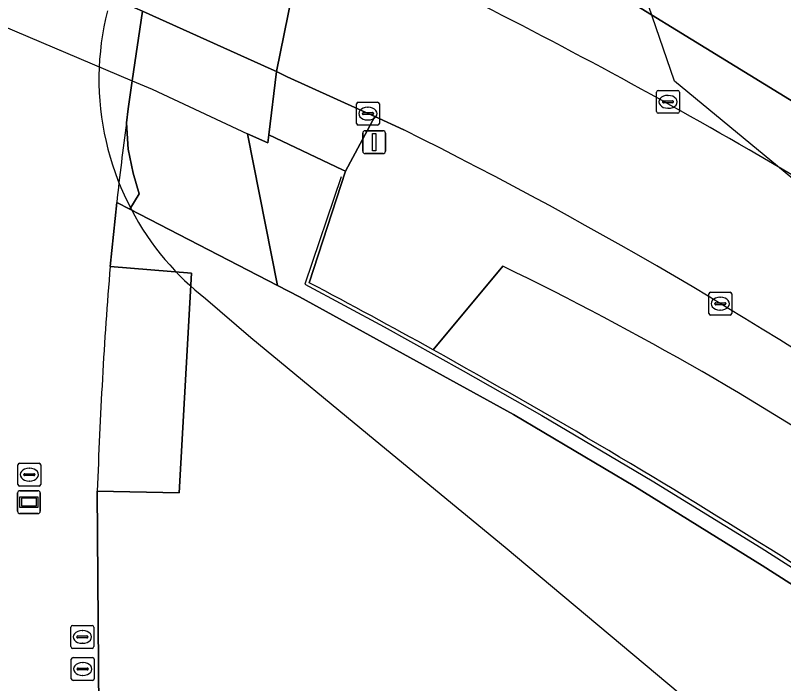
# Model space of a CAD drawing. Extents: x 155018 to 156648, y 383979 to 385733.
# Drawn here: x 155894.03 to 155927.65, y 385054.75 to 385083.99 of the extents above; entities that cross this region are included whole.
import ezdxf

# ---------------------------------------------------------------- set-up
doc = ezdxf.new("R2010")
doc.units = 0
for name, color, linetype in [('IMGEO_Brandkraan', 7, 'Continuous'), ('IMGEO_Dek', 7, 'Continuous'), ('IMGEO_Groenvoorziening', 7, 'Continuous'), ('IMGEO_Hek', 7, 'Continuous'), ('IMGEO_Kolk', 7, 'Continuous'), ('IMGEO_Lichtmast', 7, 'Continuous'), ('IMGEO_Lijnafwatering', 7, 'Continuous'), ('IMGEO_OVBaan_gesloten', 7, 'Continuous'), ('IMGEO_Pand', 7, 'Continuous'), ('IMGEO_Pand_overbouw', 7, 'Continuous'), ('IMGEO_Parkeervlak_open', 7, 'Continuous'), ('IMGEO_Reclamebord', 7, 'Continuous'), ('IMGEO_Rijbaan_lokaal_gesloten', 7, 'Continuous'), ('IMGEO_Rioolput', 7, 'Continuous'), ('IMGEO_Terreindeel_gesloten', 7, 'Continuous'), ('IMGEO_Voetpad_gesloten', 7, 'Continuous'), ('IMGEO_Voetpad_open', 7, 'Continuous')]:
    doc.layers.add(name, color=color, linetype=linetype)

msp = doc.modelspace()

# ---------------------------------------------------------------- linework, layer by layer
at = {"layer": 'IMGEO_Brandkraan'}
for p, q in [((155894.137, 385063.469), (155894.137, 385064.321)), ((155894.212, 385064.395), (155895.064, 385064.395)), ((155895.138, 385064.321), (155895.138, 385063.469)), ((155894.396, 385063.889), (155894.396, 385063.901)), ((155894.439, 385063.938), (155894.837, 385063.938)), ((155894.625, 385064.175), (155894.65, 385064.175)), ((155894.88, 385063.901), (155894.88, 385063.889)), ((155894.834, 385063.852), (155894.436, 385063.852)), ((155894.648, 385063.615), (155894.623, 385063.615)), ((155895.064, 385063.395), (155894.212, 385063.395))]:
    msp.add_line(p, q, dxfattribs=at)
for points in [[(155894.137, 385063.469), (155894.137, 385064.321)], [(155894.212, 385064.395), (155895.064, 385064.395)], [(155895.138, 385064.321), (155895.138, 385063.469)], [(155895.064, 385063.395), (155894.212, 385063.395)]]:
    msp.add_lwpolyline(points, dxfattribs=at)
for centre, radius, start, end in [((155894.214, 385064.319), 0.0765, 91.552, 178.448), ((155894.214, 385064.319), 0.0765, 91.552, 178.448), ((155895.062, 385064.319), 0.0765, 1.552, 88.448), ((155895.062, 385064.319), 0.0765, 1.552, 88.448), ((155894.436, 385063.898), 0.0403, 85.8775, 175.7526), ((155894.841, 385063.9), 0.0386, 1.7309, 96.639), ((155894.433, 385063.888), 0.0366, 178.938, 274.7102), ((155894.837, 385063.895), 0.043, 264.8664, 352.4533), ((155894.214, 385063.471), 0.0765, 181.552, 268.448), ((155894.214, 385063.471), 0.0765, 181.552, 268.448), ((155895.062, 385063.471), 0.0765, 271.552, 358.448), ((155895.062, 385063.471), 0.0765, 271.552, 358.448)]:
    msp.add_arc(centre, radius, start, end, dxfattribs=at)
for centre, major_axis, ratio, start_param, end_param in [((155894.624, 385063.895), (-0.387, 0.002), 0.722429, 4.712389, 7.853982), ((155894.649, 385063.895), (-0.39, 0.002), 0.717154, 1.570796, 4.712389)]:
    msp.add_ellipse(centre, major_axis=major_axis, ratio=ratio, start_param=start_param, end_param=end_param, dxfattribs=at)
at = {"layer": 'IMGEO_Dek'}
msp.add_lwpolyline([(155892.799, 385083.806), (155899.131, 385081.128), (155900.009, 385080.757), (155904.187, 385078.806), (155905.067, 385078.41), (155905.111, 385078.766), (155905.451, 385081.539), (155906.801, 385088.146), (155907.516, 385090.649), (155907.594, 385090.923), (155903.161, 385092.992), (155901.322, 385093.749), (155895.067, 385096.322), (155894.416, 385096.56), (155885.855, 385099.685)], dxfattribs=at)
at = {"layer": 'IMGEO_Groenvoorziening'}
for points in [[(155901.322, 385093.749), (155903.161, 385092.992), (155907.594, 385090.923), (155911.658, 385089.066), (155913.611, 385088.792), (155913.711, 385089.032), (155948.512, 385067.663), (155960.854, 385057.636), (155962.259, 385058.451), (155964.991, 385060.034), (155965.116, 385060.107), (155962.6, 385062.537), (155958.964, 385065.39), (155953.818, 385069.753), (155946.082, 385075.132), (155938.159, 385080.659), (155931.214, 385084.804), (155919.621, 385092.45), (155917.311, 385095.76), (155913.537, 385098.356), (155909.864, 385102.917), (155914.489, 385121.931), (155915.014, 385125.636), (155910.498, 385124.837)], [(155915.355, 385073.012), (155912.307, 385069.357)]]:
    msp.add_lwpolyline(points, dxfattribs=at)
for centre, radius, start, end in [((155856.355, 384950.813), 135.697, 47.5775, 64.2279), ((155760.944, 384796.519), 312.012, 54.47286, 60.9796)]:
    msp.add_arc(centre, radius, start, end, dxfattribs=at)
at = {"layer": 'IMGEO_Hek'}
for points in [[(155948.512, 385067.663), (155913.711, 385089.032)], [(155892.799, 385083.806), (155899.131, 385081.128)], [(155899.131, 385081.128), (155900.009, 385080.757)], [(155900.009, 385080.757), (155904.187, 385078.806)], [(155904.187, 385078.806), (155905.067, 385078.41)], [(155905.067, 385078.41), (155905.111, 385078.766)], [(155905.111, 385078.766), (155908.346, 385077.237)], [(155908.474, 385077.174), (155906.889, 385072.294)], [(155908.346, 385077.237), (155908.474, 385077.174)]]:
    msp.add_lwpolyline(points, dxfattribs=at)
at = {"layer": 'IMGEO_Kolk'}
for p, q in [((155922.087, 385079.78), (155922.087, 385080.632)), ((155922.162, 385080.706), (155923.014, 385080.706)), ((155922.575, 385080.486), (155922.6, 385080.486)), ((155923.088, 385080.632), (155923.088, 385079.78)), ((155908.953, 385079.265), (155908.953, 385080.117)), ((155909.028, 385080.191), (155909.88, 385080.191)), ((155909.954, 385080.117), (155909.954, 385079.265)), ((155922.346, 385080.2), (155922.346, 385080.212)), ((155922.784, 385080.163), (155922.386, 385080.163)), ((155922.389, 385080.249), (155922.787, 385080.249)), ((155922.83, 385080.212), (155922.83, 385080.2)), ((155909.255, 385079.734), (155909.653, 385079.734)), ((155909.441, 385079.971), (155909.466, 385079.971)), ((155923.014, 385079.706), (155922.162, 385079.706)), ((155922.598, 385079.926), (155922.573, 385079.926)), ((155909.212, 385079.685), (155909.212, 385079.697)), ((155909.65, 385079.648), (155909.252, 385079.648)), ((155909.464, 385079.411), (155909.439, 385079.411)), ((155909.696, 385079.697), (155909.696, 385079.685)), ((155909.88, 385079.191), (155909.028, 385079.191)), ((155924.372, 385070.948), (155924.372, 385071.8)), ((155924.447, 385071.874), (155925.299, 385071.874)), ((155924.86, 385071.654), (155924.885, 385071.654)), ((155925.373, 385071.8), (155925.373, 385070.948)), ((155924.631, 385071.368), (155924.631, 385071.38)), ((155925.069, 385071.331), (155924.671, 385071.331)), ((155924.674, 385071.417), (155925.072, 385071.417)), ((155925.115, 385071.38), (155925.115, 385071.368)), ((155924.883, 385071.094), (155924.858, 385071.094)), ((155925.299, 385070.874), (155924.447, 385070.874))]:
    msp.add_line(p, q, dxfattribs=at)
for points in [[(155922.087, 385079.78), (155922.087, 385080.632)], [(155922.162, 385080.706), (155923.014, 385080.706)], [(155923.088, 385080.632), (155923.088, 385079.78)], [(155908.953, 385079.265), (155908.953, 385080.117)], [(155909.028, 385080.191), (155909.88, 385080.191)], [(155909.954, 385080.117), (155909.954, 385079.265)], [(155923.014, 385079.706), (155922.162, 385079.706)], [(155909.88, 385079.191), (155909.028, 385079.191)], [(155924.372, 385070.948), (155924.372, 385071.8)], [(155924.447, 385071.874), (155925.299, 385071.874)], [(155925.373, 385071.8), (155925.373, 385070.948)], [(155925.299, 385070.874), (155924.447, 385070.874)]]:
    msp.add_lwpolyline(points, dxfattribs=at)
for centre, radius, start, end in [((155922.164, 385080.63), 0.0765, 91.552, 178.448), ((155922.164, 385080.63), 0.0765, 91.552, 178.448), ((155923.012, 385080.63), 0.0765, 1.552, 88.448), ((155923.012, 385080.63), 0.0765, 1.552, 88.448), ((155909.03, 385080.115), 0.0765, 91.552, 178.448), ((155909.03, 385080.115), 0.0765, 91.552, 178.448), ((155909.878, 385080.115), 0.0765, 1.552, 88.448), ((155909.878, 385080.115), 0.0765, 1.552, 88.448), ((155922.386, 385080.209), 0.0403, 85.8775, 175.7526), ((155922.383, 385080.199), 0.0366, 178.938, 274.7102), ((155922.787, 385080.206), 0.043, 264.8664, 352.4533), ((155922.791, 385080.211), 0.0386, 1.7309, 96.639), ((155909.252, 385079.694), 0.0403, 85.8775, 175.7526), ((155909.657, 385079.696), 0.0386, 1.7309, 96.639), ((155922.164, 385079.782), 0.0765, 181.552, 268.448), ((155922.164, 385079.782), 0.0765, 181.552, 268.448), ((155923.012, 385079.782), 0.0765, 271.552, 358.448), ((155923.012, 385079.782), 0.0765, 271.552, 358.448), ((155909.249, 385079.684), 0.0366, 178.938, 274.7102), ((155909.653, 385079.691), 0.043, 264.8664, 352.4533), ((155909.03, 385079.267), 0.0765, 181.552, 268.448), ((155909.03, 385079.267), 0.0765, 181.552, 268.448), ((155909.878, 385079.267), 0.0765, 271.552, 358.448), ((155909.878, 385079.267), 0.0765, 271.552, 358.448), ((155924.449, 385071.798), 0.0765, 91.552, 178.448), ((155924.449, 385071.798), 0.0765, 91.552, 178.448), ((155925.297, 385071.798), 0.0765, 1.552, 88.448), ((155925.297, 385071.798), 0.0765, 1.552, 88.448), ((155924.671, 385071.377), 0.0403, 85.8775, 175.7526), ((155924.668, 385071.367), 0.0366, 178.938, 274.7102), ((155925.072, 385071.374), 0.043, 264.8664, 352.4533), ((155925.076, 385071.379), 0.0386, 1.7309, 96.639), ((155924.449, 385070.95), 0.0765, 181.552, 268.448), ((155924.449, 385070.95), 0.0765, 181.552, 268.448), ((155925.297, 385070.95), 0.0765, 271.552, 358.448), ((155925.297, 385070.95), 0.0765, 271.552, 358.448)]:
    msp.add_arc(centre, radius, start, end, dxfattribs=at)
for centre, major_axis, ratio, start_param, end_param in [((155922.574, 385080.206), (-0.387, 0.002), 0.722429, 4.712389, 7.853982), ((155922.599, 385080.206), (-0.39, 0.002), 0.717154, 1.570796, 4.712389), ((155909.44, 385079.691), (-0.387, 0.002), 0.722429, 4.712389, 7.853982), ((155909.465, 385079.691), (-0.39, 0.002), 0.717154, 1.570796, 4.712389), ((155924.859, 385071.374), (-0.387, 0.002), 0.722429, 4.712389, 7.853982), ((155924.884, 385071.374), (-0.39, 0.002), 0.717154, 1.570796, 4.712389)]:
    msp.add_ellipse(centre, major_axis=major_axis, ratio=ratio, start_param=start_param, end_param=end_param, dxfattribs=at)
at = {"layer": 'IMGEO_Lichtmast'}
for p, q in [((155909.227, 385078.042), (155909.227, 385078.842)), ((155909.227, 385078.842), (155909.227, 385078.042)), ((155909.327, 385078.942), (155910.117, 385078.942)), ((155910.117, 385078.942), (155909.327, 385078.942)), ((155910.217, 385078.842), (155910.217, 385078.042)), ((155910.217, 385078.042), (155910.217, 385078.842)), ((155910.117, 385077.942), (155909.327, 385077.942)), ((155909.327, 385077.942), (155910.117, 385077.942))]:
    msp.add_line(p, q, dxfattribs=at)
msp.add_lwpolyline([(155909.647, 385078.817), (155909.797, 385078.817), (155909.797, 385078.067), (155909.647, 385078.067), (155909.647, 385078.817)], dxfattribs=at)
for centre, start, end in [((155909.327, 385078.842), 90, 180), ((155909.327, 385078.842), 90, 180), ((155910.117, 385078.842), 0, 90), ((155910.117, 385078.842), 360, 90), ((155909.327, 385078.042), 180, 270), ((155909.327, 385078.042), 180, 270), ((155910.117, 385078.042), 270, 0), ((155910.117, 385078.042), 270, 0)]:
    msp.add_arc(centre, 0.1, start, end, dxfattribs=at)
at = {"layer": 'IMGEO_Lijnafwatering'}
for points in [[(155908.28, 385076.923), (155906.688, 385072.232), (155910.17, 385070.359), (155913.628, 385068.442), (155917.062, 385066.483)], [(155917.062, 385066.483), (155921.887, 385063.632), (155926.661, 385060.695), (155931.382, 385057.674)]]:
    msp.add_lwpolyline(points, dxfattribs=at)
at = {"layer": 'IMGEO_OVBaan_gesloten'}
for points in [[(155892.605, 385087.024), (155898.912, 385084.471), (155899.582, 385084.171), (155905.224, 385081.641), (155905.451, 385081.539), (155906.801, 385088.146), (155906.621, 385088.227), (155901.042, 385090.723), (155900.744, 385090.856), (155900.672, 385090.888), (155894.456, 385093.426), (155893.806, 385093.659)], [(155912.249, 385085.534), (155912.12, 385085.598), (155911.991, 385085.661), (155907.275, 385087.945), (155906.801, 385088.146), (155905.451, 385081.539), (155905.923, 385081.302), (155909.043, 385079.881), (155909.75, 385079.559), (155911.022, 385078.979)]]:
    msp.add_lwpolyline(points, dxfattribs=at)
for centre, radius, start, end in [((155808.304, 384874.585), 235.168, 56.09426, 63.76841), ((155823.407, 384902.729), 196.826, 55.20531, 63.56765)]:
    msp.add_arc(centre, radius, start, end, dxfattribs=at)
at = {"layer": 'IMGEO_Pand'}
msp.add_lwpolyline([(155899.603, 385021.831), (155937.216, 385043.521), (155944.599, 385047.786), (155938.057, 385052.455), (155931.863, 385056.624), (155926.702, 385059.926), (155921.138, 385063.383), (155915.823, 385066.527), (155906.455, 385071.675), (155905.501, 385072.168), (155899.039, 385075.51), (155898.459, 385075.8), (155898.171, 385073.008), (155901.728, 385072.713), (155901.197, 385063.094), (155897.611, 385063.175), (155897.771, 385042.136)], dxfattribs=at)
at = {"layer": 'IMGEO_Pand_overbouw'}
for points in [[(155932.226, 385073.402), (155922.87, 385081.107), (155920.766, 385087.234)], [(155898.052, 385084.19), (155897.97, 385083.843), (155897.898, 385083.493), (155897.836, 385083.139), (155897.785, 385082.783), (155897.744, 385082.425), (155897.713, 385082.065), (155897.693, 385081.704), (155897.684, 385081.342), (155897.685, 385080.98), (155897.697, 385080.618), (155897.72, 385080.257), (155897.754, 385079.897), (155897.797, 385079.538), (155897.852, 385079.182), (155897.917, 385078.828), (155897.992, 385078.477), (155898.077, 385078.129), (155898.171, 385077.786), (155898.275, 385077.446), (155898.389, 385077.111), (155898.511, 385076.781), (155898.643, 385076.457), (155898.782, 385076.138), (155898.93, 385075.825), (155899.086, 385075.518), (155899.249, 385075.217), (155899.419, 385074.924), (155899.596, 385074.637), (155899.78, 385074.357), (155899.969, 385074.085), (155900.164, 385073.82), (155900.364, 385073.563), (155900.569, 385073.313), (155900.779, 385073.071), (155900.993, 385072.837), (155901.21, 385072.611), (155901.431, 385072.393), (155901.655, 385072.182), (155901.882, 385071.979), (155902.111, 385071.785), (155902.343, 385071.597), (155904.332, 385069.89), (155909.773, 385065.407), (155915.464, 385060.719), (155932.756, 385046.223)]]:
    msp.add_lwpolyline(points, dxfattribs=at)
at = {"layer": 'IMGEO_Parkeervlak_open'}
for points in [[(155898.883, 385079.289), (155898.964, 385079.902), (155899.047, 385080.515), (155899.131, 385081.128), (155899.582, 385084.171)], [(155898.171, 385073.008), (155898.459, 385075.8)], [(155897.771, 385042.136), (155897.611, 385063.175)]]:
    msp.add_lwpolyline(points, dxfattribs=at)
for centre, radius, start, end in [((156090.226, 385054.266), 192.972, 172.54934, 173.5929), ((156109.844, 385056.021), 212.353, 175.41166, 178.06927)]:
    msp.add_arc(centre, radius, start, end, dxfattribs=at)
at = {"layer": 'IMGEO_Reclamebord'}
for p, q in [((155894.126, 385062.295), (155894.126, 385063.095)), ((155894.126, 385063.095), (155894.126, 385062.295)), ((155894.226, 385063.195), (155895.016, 385063.195)), ((155895.016, 385063.195), (155894.226, 385063.195)), ((155895.116, 385063.095), (155895.116, 385062.295)), ((155895.116, 385062.295), (155895.116, 385063.095)), ((155895.016, 385062.195), (155894.226, 385062.195)), ((155894.226, 385062.195), (155895.016, 385062.195))]:
    msp.add_line(p, q, dxfattribs=at)
for points in [[(155894.227, 385062.927), (155895.015, 385062.927), (155895.015, 385062.463), (155894.227, 385062.463), (155894.227, 385062.927)], [(155894.292, 385062.862), (155894.292, 385062.528), (155894.95, 385062.528), (155894.95, 385062.862), (155894.292, 385062.862)]]:
    msp.add_lwpolyline(points, dxfattribs=at)
for centre, start, end in [((155894.226, 385063.095), 90, 180), ((155894.226, 385063.095), 90, 180), ((155895.016, 385063.095), 0, 90), ((155895.016, 385063.095), 360, 90), ((155894.226, 385062.295), 180, 270), ((155894.226, 385062.295), 180, 270), ((155895.016, 385062.295), 270, 0), ((155895.016, 385062.295), 270, 0)]:
    msp.add_arc(centre, 0.1, start, end, dxfattribs=at)
at = {"layer": 'IMGEO_Rijbaan_lokaal_gesloten'}
msp.add_lwpolyline([(155897.611, 385063.175), (155901.197, 385063.094), (155901.728, 385072.713), (155898.171, 385073.008)], dxfattribs=at)
msp.add_arc((156109.844, 385056.021), 212.353, 175.41166, 178.06927, dxfattribs=at)
at = {"layer": 'IMGEO_Rioolput'}
for p, q in [((155896.458, 385056.372), (155896.458, 385057.224)), ((155896.533, 385057.298), (155897.385, 385057.298)), ((155897.459, 385057.224), (155897.459, 385056.372)), ((155896.76, 385056.841), (155897.158, 385056.841)), ((155896.946, 385057.078), (155896.971, 385057.078)), ((155896.717, 385056.792), (155896.717, 385056.804)), ((155897.155, 385056.755), (155896.757, 385056.755)), ((155896.969, 385056.518), (155896.944, 385056.518)), ((155897.201, 385056.804), (155897.201, 385056.792)), ((155897.385, 385056.298), (155896.533, 385056.298)), ((155896.549, 385055.894), (155897.401, 385055.894)), ((155896.474, 385054.968), (155896.474, 385055.82)), ((155896.962, 385055.674), (155896.987, 385055.674)), ((155897.475, 385055.82), (155897.475, 385054.968)), ((155896.733, 385055.388), (155896.733, 385055.4)), ((155897.171, 385055.351), (155896.773, 385055.351)), ((155896.776, 385055.437), (155897.174, 385055.437)), ((155897.217, 385055.4), (155897.217, 385055.388)), ((155897.401, 385054.894), (155896.549, 385054.894)), ((155896.985, 385055.114), (155896.96, 385055.114))]:
    msp.add_line(p, q, dxfattribs=at)
for points in [[(155896.458, 385056.372), (155896.458, 385057.224)], [(155896.533, 385057.298), (155897.385, 385057.298)], [(155897.459, 385057.224), (155897.459, 385056.372)], [(155897.385, 385056.298), (155896.533, 385056.298)], [(155896.549, 385055.894), (155897.401, 385055.894)], [(155896.474, 385054.968), (155896.474, 385055.82)], [(155897.475, 385055.82), (155897.475, 385054.968)], [(155897.401, 385054.894), (155896.549, 385054.894)]]:
    msp.add_lwpolyline(points, dxfattribs=at)
for centre, radius, start, end in [((155896.535, 385057.222), 0.0765, 91.552, 178.448), ((155896.535, 385057.222), 0.0765, 91.552, 178.448), ((155897.383, 385057.222), 0.0765, 1.552, 88.448), ((155897.383, 385057.222), 0.0765, 1.552, 88.448), ((155896.757, 385056.801), 0.0403, 85.8775, 175.7526), ((155897.162, 385056.803), 0.0386, 1.7309, 96.639), ((155896.754, 385056.791), 0.0366, 178.938, 274.7102), ((155897.158, 385056.798), 0.043, 264.8664, 352.4533), ((155896.535, 385056.374), 0.0765, 181.552, 268.448), ((155896.535, 385056.374), 0.0765, 181.552, 268.448), ((155897.383, 385056.374), 0.0765, 271.552, 358.448), ((155897.383, 385056.374), 0.0765, 271.552, 358.448), ((155896.551, 385055.818), 0.0765, 91.552, 178.448), ((155896.551, 385055.818), 0.0765, 91.552, 178.448), ((155897.399, 385055.818), 0.0765, 1.552, 88.448), ((155897.399, 385055.818), 0.0765, 1.552, 88.448), ((155896.773, 385055.397), 0.0403, 85.8775, 175.7526), ((155896.77, 385055.387), 0.0366, 178.938, 274.7102), ((155897.174, 385055.394), 0.043, 264.8664, 352.4533), ((155897.178, 385055.399), 0.0386, 1.7309, 96.639), ((155896.551, 385054.97), 0.0765, 181.552, 268.448), ((155896.551, 385054.97), 0.0765, 181.552, 268.448), ((155897.399, 385054.97), 0.0765, 271.552, 358.448), ((155897.399, 385054.97), 0.0765, 271.552, 358.448)]:
    msp.add_arc(centre, radius, start, end, dxfattribs=at)
for centre, major_axis, ratio, start_param, end_param in [((155896.945, 385056.798), (-0.387, 0.002), 0.722429, 4.712389, 7.853982), ((155896.97, 385056.798), (-0.39, 0.002), 0.717154, 1.570796, 4.712389), ((155896.961, 385055.394), (-0.387, 0.002), 0.722429, 4.712389, 7.853982), ((155896.986, 385055.394), (-0.39, 0.002), 0.717154, 1.570796, 4.712389)]:
    msp.add_ellipse(centre, major_axis=major_axis, ratio=ratio, start_param=start_param, end_param=end_param, dxfattribs=at)
at = {"layer": 'IMGEO_Terreindeel_gesloten'}
msp.add_lwpolyline([(155899.582, 385084.171), (155899.131, 385081.128), (155899.047, 385080.515), (155898.964, 385079.902), (155898.883, 385079.289), (155898.958, 385078.142), (155899.175, 385077.08), (155899.442, 385076.184), (155899.039, 385075.51), (155905.501, 385072.168), (155904.187, 385078.806), (155905.067, 385078.41), (155905.111, 385078.766), (155905.451, 385081.539), (155906.801, 385088.146)], dxfattribs=at)
at = {"layer": 'IMGEO_Voetpad_gesloten'}
for points in [[(155957.4, 385055.414), (155960.929, 385057.492), (155960.854, 385057.636), (155948.512, 385067.663), (155913.711, 385089.032)], [(155892.799, 385083.806), (155899.131, 385081.128), (155900.009, 385080.757), (155904.187, 385078.806), (155905.067, 385078.41), (155905.111, 385078.766), (155905.451, 385081.539), (155905.224, 385081.641), (155899.582, 385084.171), (155898.912, 385084.471), (155892.605, 385087.024)], [(155906.889, 385072.294), (155908.474, 385077.174), (155908.346, 385077.237), (155905.111, 385078.766), (155905.067, 385078.41), (155904.187, 385078.806), (155905.501, 385072.168), (155906.455, 385071.675), (155915.823, 385066.527), (155921.138, 385063.383), (155926.702, 385059.926), (155931.863, 385056.624), (155938.057, 385052.455), (155944.599, 385047.786), (155945.214, 385048.117), (155945.345, 385048.209), (155942.71, 385050.119), (155942.25, 385050.447)]]:
    msp.add_lwpolyline(points, dxfattribs=at)
msp.add_lwpolyline([(155909.043, 385079.881), (155905.923, 385081.302), (155905.451, 385081.539), (155905.111, 385078.766), (155908.346, 385077.237), (155908.474, 385077.174), (155909.75, 385079.559)], close=True, dxfattribs=at)
for centre, radius, start, end in [((155808.304, 384874.585), 235.168, 56.09426, 63.76841), ((155760.793, 384796.319), 312.26, 60.97327, 62.10409), ((155760.944, 384796.519), 312.012, 54.47286, 60.9796)]:
    msp.add_arc(centre, radius, start, end, dxfattribs=at)
at = {"layer": 'IMGEO_Voetpad_open'}
for points in [[(155911.022, 385078.979), (155909.75, 385079.559), (155908.474, 385077.174), (155906.889, 385072.294)], [(155898.459, 385075.8), (155899.039, 385075.51), (155899.442, 385076.184), (155899.175, 385077.08), (155898.958, 385078.142), (155898.883, 385079.289)], [(155912.307, 385069.357), (155915.355, 385073.012)]]:
    msp.add_lwpolyline(points, dxfattribs=at)
for centre, radius, start, end in [((156090.226, 385054.266), 192.972, 172.54934, 173.5929), ((155823.407, 384902.729), 196.826, 55.20531, 63.56765), ((155856.355, 384950.813), 135.697, 47.5775, 64.2279), ((155760.793, 384796.319), 312.26, 60.97327, 62.10409)]:
    msp.add_arc(centre, radius, start, end, dxfattribs=at)

doc.saveas('drawing.dxf')
